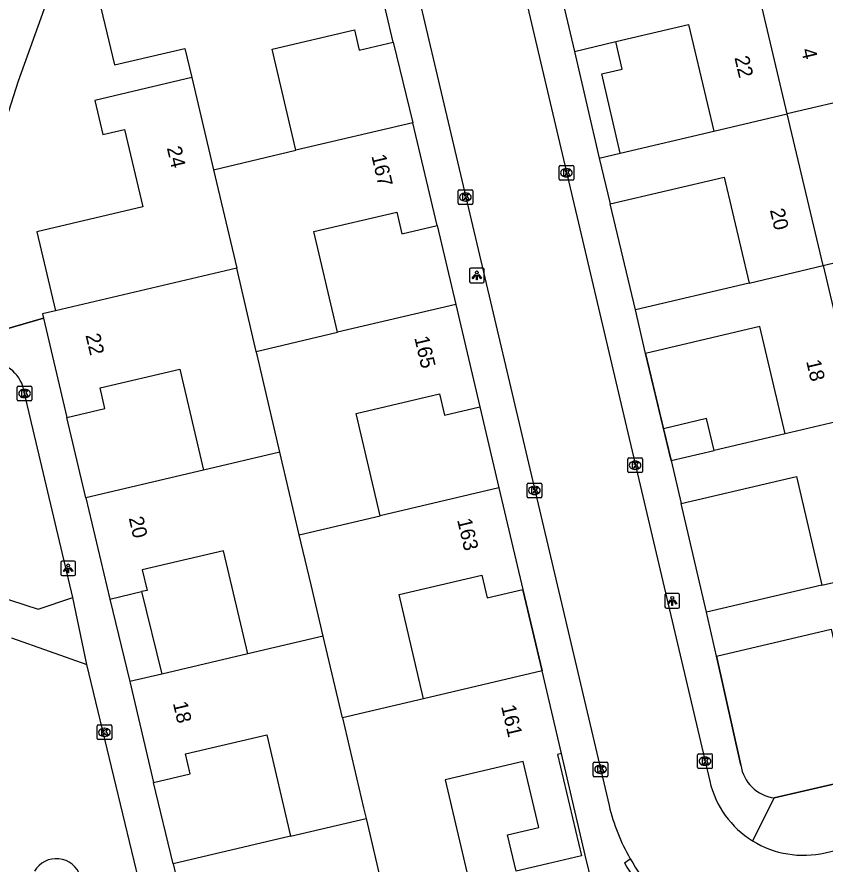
# Model space of a CAD drawing. Extents: x 162990 to 165007, y 383433 to 384336.
# Drawn here: x 164040.8 to 164095.9, y 384013 to 384070.8 of the extents above; entities that cross this region are included whole.
import ezdxf

# ---------------------------------------------------------------- set-up
doc = ezdxf.new("R2010")
doc.units = 0
for name, color, linetype in [('IMGEO_Groenvoorziening', 7, 'Continuous'), ('IMGEO_Kolk', 7, 'Continuous'), ('IMGEO_Lichtpunt', 7, 'Continuous'), ('IMGEO_Muur', 7, 'Continuous'), ('IMGEO_Pand', 7, 'Continuous'), ('IMGEO_Pand_nummerreeks', 7, 'Continuous'), ('IMGEO_Rijbaan_lokaal_open', 7, 'Continuous'), ('IMGEO_Voetpad_open', 7, 'Continuous')]:
    doc.layers.add(name, color=color, linetype=linetype)

msp = doc.modelspace()

# ---------------------------------------------------------------- linework, layer by layer
at = {"layer": 'IMGEO_Groenvoorziening'}
msp.add_arc((164043.478, 384011.655), 1.727, 18.40093, 149.4341, dxfattribs=at)
at = {"layer": 'IMGEO_Kolk'}
for p, q in [((164077.788, 384059.747), (164077.788, 384060.599)), ((164077.863, 384060.673), (164078.715, 384060.673)), ((164078.276, 384060.453), (164078.301, 384060.453)), ((164078.789, 384060.599), (164078.789, 384059.747)), ((164078.715, 384059.673), (164077.863, 384059.673)), ((164078.299, 384059.893), (164078.274, 384059.893)), ((164070.975, 384059.017), (164071.827, 384059.017)), ((164070.9, 384058.091), (164070.9, 384058.943)), ((164071.388, 384058.797), (164071.413, 384058.797)), ((164071.901, 384058.943), (164071.901, 384058.091)), ((164071.827, 384058.017), (164070.975, 384058.017)), ((164071.411, 384058.237), (164071.386, 384058.237)), ((164040.811, 384044.687), (164040.811, 384045.539)), ((164040.886, 384045.613), (164041.738, 384045.613)), ((164041.299, 384045.393), (164041.324, 384045.393)), ((164041.812, 384045.539), (164041.812, 384044.687)), ((164041.738, 384044.613), (164040.886, 384044.613)), ((164041.322, 384044.833), (164041.297, 384044.833)), ((164082.476, 384039.793), (164082.476, 384040.645)), ((164082.551, 384040.719), (164083.403, 384040.719)), ((164082.964, 384040.499), (164082.989, 384040.499)), ((164083.477, 384040.645), (164083.477, 384039.793)), ((164082.987, 384039.939), (164082.962, 384039.939)), ((164083.403, 384039.719), (164082.551, 384039.719)), ((164075.608, 384038.078), (164075.608, 384038.93)), ((164075.683, 384039.004), (164076.535, 384039.004)), ((164076.096, 384038.784), (164076.121, 384038.784)), ((164076.609, 384038.93), (164076.609, 384038.078)), ((164076.119, 384038.224), (164076.094, 384038.224)), ((164076.535, 384038.004), (164075.683, 384038.004)), ((164046.262, 384021.575), (164046.262, 384022.427)), ((164046.337, 384022.501), (164047.189, 384022.501)), ((164046.75, 384022.281), (164046.775, 384022.281)), ((164047.263, 384022.427), (164047.263, 384021.575)), ((164047.189, 384021.501), (164046.337, 384021.501)), ((164046.773, 384021.721), (164046.748, 384021.721)), ((164087.249, 384019.604), (164087.249, 384020.456)), ((164087.324, 384020.53), (164088.176, 384020.53)), ((164087.737, 384020.31), (164087.762, 384020.31)), ((164088.25, 384020.456), (164088.25, 384019.604)), ((164080.12, 384019.048), (164080.12, 384019.9)), ((164080.195, 384019.974), (164081.047, 384019.974)), ((164080.608, 384019.754), (164080.633, 384019.754)), ((164081.121, 384019.9), (164081.121, 384019.048)), ((164087.76, 384019.75), (164087.735, 384019.75)), ((164080.631, 384019.194), (164080.606, 384019.194)), ((164088.176, 384019.53), (164087.324, 384019.53)), ((164081.047, 384018.974), (164080.195, 384018.974))]:
    msp.add_line(p, q, dxfattribs=at)
for points in [[(164077.788, 384059.747), (164077.788, 384060.599)], [(164077.863, 384060.673), (164078.715, 384060.673)], [(164078.109, 384060.373), (164078.232, 384060.373), (164078.232, 384060.222), (164078.362, 384060.373), (164078.526, 384060.373), (164078.38, 384060.222), (164078.533, 384059.973), (164078.381, 384059.973), (164078.296, 384060.137), (164078.232, 384060.07), (164078.232, 384059.973), (164078.109, 384059.973), (164078.109, 384060.373)], [(164078.789, 384060.599), (164078.789, 384059.747)], [(164078.715, 384059.673), (164077.863, 384059.673)], [(164070.975, 384059.017), (164071.827, 384059.017)], [(164070.9, 384058.091), (164070.9, 384058.943)], [(164071.221, 384058.717), (164071.344, 384058.717), (164071.344, 384058.566), (164071.474, 384058.717), (164071.638, 384058.717), (164071.492, 384058.566), (164071.645, 384058.317), (164071.493, 384058.317), (164071.408, 384058.481), (164071.344, 384058.414), (164071.344, 384058.317), (164071.221, 384058.317), (164071.221, 384058.717)], [(164071.901, 384058.943), (164071.901, 384058.091)], [(164071.827, 384058.017), (164070.975, 384058.017)], [(164040.811, 384044.687), (164040.811, 384045.539)], [(164040.886, 384045.613), (164041.738, 384045.613)], [(164041.132, 384045.313), (164041.255, 384045.313), (164041.255, 384045.162), (164041.385, 384045.313), (164041.549, 384045.313), (164041.403, 384045.162), (164041.556, 384044.913), (164041.404, 384044.913), (164041.319, 384045.077), (164041.255, 384045.01), (164041.255, 384044.913), (164041.132, 384044.913), (164041.132, 384045.313)], [(164041.812, 384045.539), (164041.812, 384044.687)], [(164041.738, 384044.613), (164040.886, 384044.613)], [(164082.476, 384039.793), (164082.476, 384040.645)], [(164082.551, 384040.719), (164083.403, 384040.719)], [(164083.477, 384040.645), (164083.477, 384039.793)], [(164082.797, 384040.419), (164082.92, 384040.419), (164082.92, 384040.268), (164083.05, 384040.419), (164083.214, 384040.419), (164083.068, 384040.268), (164083.221, 384040.019), (164083.069, 384040.019), (164082.984, 384040.183), (164082.92, 384040.116), (164082.92, 384040.019), (164082.797, 384040.019), (164082.797, 384040.419)], [(164083.403, 384039.719), (164082.551, 384039.719)], [(164075.608, 384038.078), (164075.608, 384038.93)], [(164075.683, 384039.004), (164076.535, 384039.004)], [(164076.609, 384038.93), (164076.609, 384038.078)], [(164075.929, 384038.704), (164076.052, 384038.704), (164076.052, 384038.553), (164076.182, 384038.704), (164076.346, 384038.704), (164076.2, 384038.553), (164076.353, 384038.304), (164076.201, 384038.304), (164076.116, 384038.468), (164076.052, 384038.401), (164076.052, 384038.304), (164075.929, 384038.304), (164075.929, 384038.704)], [(164076.535, 384038.004), (164075.683, 384038.004)], [(164046.262, 384021.575), (164046.262, 384022.427)], [(164046.337, 384022.501), (164047.189, 384022.501)], [(164046.583, 384022.201), (164046.706, 384022.201), (164046.706, 384022.05), (164046.836, 384022.201), (164047, 384022.201), (164046.854, 384022.05), (164047.007, 384021.801), (164046.855, 384021.801), (164046.77, 384021.965), (164046.706, 384021.898), (164046.706, 384021.801), (164046.583, 384021.801), (164046.583, 384022.201)], [(164047.263, 384022.427), (164047.263, 384021.575)], [(164047.189, 384021.501), (164046.337, 384021.501)], [(164087.249, 384019.604), (164087.249, 384020.456)], [(164087.324, 384020.53), (164088.176, 384020.53)], [(164088.25, 384020.456), (164088.25, 384019.604)], [(164080.12, 384019.048), (164080.12, 384019.9)], [(164080.195, 384019.974), (164081.047, 384019.974)], [(164081.121, 384019.9), (164081.121, 384019.048)], [(164087.57, 384020.23), (164087.693, 384020.23), (164087.693, 384020.079), (164087.823, 384020.23), (164087.987, 384020.23), (164087.841, 384020.079), (164087.994, 384019.83), (164087.842, 384019.83), (164087.757, 384019.994), (164087.693, 384019.927), (164087.693, 384019.83), (164087.57, 384019.83), (164087.57, 384020.23)], [(164080.441, 384019.674), (164080.564, 384019.674), (164080.564, 384019.523), (164080.694, 384019.674), (164080.858, 384019.674), (164080.712, 384019.523), (164080.865, 384019.274), (164080.713, 384019.274), (164080.628, 384019.438), (164080.564, 384019.371), (164080.564, 384019.274), (164080.441, 384019.274), (164080.441, 384019.674)], [(164088.176, 384019.53), (164087.324, 384019.53)], [(164081.047, 384018.974), (164080.195, 384018.974)]]:
    msp.add_lwpolyline(points, dxfattribs=at)
for centre, start, end in [((164077.865, 384060.597), 91.55205, 178.44795), ((164077.865, 384060.597), 91.55205, 178.44795), ((164078.713, 384060.597), 1.55205, 88.44795), ((164078.713, 384060.597), 1.55205, 88.44795), ((164077.865, 384059.749), 181.55205, 268.44795), ((164077.865, 384059.749), 181.55205, 268.44795), ((164078.713, 384059.749), 271.55205, 358.44795), ((164078.713, 384059.749), 271.55205, 358.44795), ((164070.977, 384058.941), 91.55205, 178.44795), ((164070.977, 384058.941), 91.55205, 178.44795), ((164071.825, 384058.941), 1.55205, 88.44795), ((164071.825, 384058.941), 1.55205, 88.44795), ((164070.977, 384058.093), 181.55205, 268.44795), ((164070.977, 384058.093), 181.55205, 268.44795), ((164071.825, 384058.093), 271.55205, 358.44795), ((164071.825, 384058.093), 271.55205, 358.44795), ((164040.888, 384045.537), 91.55205, 178.44795), ((164040.888, 384045.537), 91.55205, 178.44795), ((164041.736, 384045.537), 1.55205, 88.44795), ((164041.736, 384045.537), 1.55205, 88.44795), ((164040.888, 384044.689), 181.55205, 268.44795), ((164040.888, 384044.689), 181.55205, 268.44795), ((164041.736, 384044.689), 271.55205, 358.44795), ((164041.736, 384044.689), 271.55205, 358.44795), ((164082.553, 384040.643), 91.55205, 178.44795), ((164082.553, 384040.643), 91.55205, 178.44795), ((164083.401, 384040.643), 1.55205, 88.44795), ((164083.401, 384040.643), 1.55205, 88.44795), ((164082.553, 384039.795), 181.55205, 268.44795), ((164082.553, 384039.795), 181.55205, 268.44795), ((164083.401, 384039.795), 271.55205, 358.44795), ((164083.401, 384039.795), 271.55205, 358.44795), ((164075.685, 384038.928), 91.55205, 178.44795), ((164075.685, 384038.928), 91.55205, 178.44795), ((164076.533, 384038.928), 1.55205, 88.44795), ((164076.533, 384038.928), 1.55205, 88.44795), ((164075.685, 384038.08), 181.55205, 268.44795), ((164075.685, 384038.08), 181.55205, 268.44795), ((164076.533, 384038.08), 271.55205, 358.44795), ((164076.533, 384038.08), 271.55205, 358.44795), ((164046.339, 384022.425), 91.55205, 178.44795), ((164046.339, 384022.425), 91.55205, 178.44795), ((164047.187, 384022.425), 1.55205, 88.44795), ((164047.187, 384022.425), 1.55205, 88.44795), ((164046.339, 384021.577), 181.55205, 268.44795), ((164046.339, 384021.577), 181.55205, 268.44795), ((164047.187, 384021.577), 271.55205, 358.44795), ((164047.187, 384021.577), 271.55205, 358.44795), ((164087.326, 384020.454), 91.55205, 178.44795), ((164087.326, 384020.454), 91.55205, 178.44795), ((164088.174, 384020.454), 1.55205, 88.44795), ((164088.174, 384020.454), 1.55205, 88.44795), ((164080.197, 384019.898), 91.55205, 178.44795), ((164080.197, 384019.898), 91.55205, 178.44795), ((164081.045, 384019.898), 1.55205, 88.44795), ((164081.045, 384019.898), 1.55205, 88.44795), ((164087.326, 384019.606), 181.55205, 268.44795), ((164087.326, 384019.606), 181.55205, 268.44795), ((164088.174, 384019.606), 271.55205, 358.44795), ((164088.174, 384019.606), 271.55205, 358.44795), ((164080.197, 384019.05), 181.55205, 268.44795), ((164080.197, 384019.05), 181.55205, 268.44795), ((164081.045, 384019.05), 271.55205, 358.44795), ((164081.045, 384019.05), 271.55205, 358.44795)]:
    msp.add_arc(centre, 0.0765, start, end, dxfattribs=at)
for centre, major_axis, ratio, start_param, end_param in [((164078.275, 384060.173), (-0.387, 0.002), 0.722429, 4.712389, 7.853982), ((164078.3, 384060.173), (-0.39, 0.002), 0.717154, 1.570796, 4.712389), ((164071.387, 384058.517), (-0.387, 0.002), 0.722429, 4.712389, 7.853982), ((164071.412, 384058.517), (-0.39, 0.002), 0.717154, 1.570796, 4.712389), ((164041.298, 384045.113), (-0.387, 0.002), 0.722429, 4.712389, 7.853982), ((164041.323, 384045.113), (-0.39, 0.002), 0.717154, 1.570796, 4.712389), ((164082.963, 384040.219), (-0.387, 0.002), 0.722429, 4.712389, 7.853982), ((164082.988, 384040.219), (-0.39, 0.002), 0.717154, 1.570796, 4.712389), ((164076.095, 384038.504), (-0.387, 0.002), 0.722429, 4.712389, 7.853982), ((164076.12, 384038.504), (-0.39, 0.002), 0.717154, 1.570796, 4.712389), ((164046.749, 384022.001), (-0.387, 0.002), 0.722429, 4.712389, 7.853982), ((164046.774, 384022.001), (-0.39, 0.002), 0.717154, 1.570796, 4.712389), ((164087.736, 384020.03), (-0.387, 0.002), 0.722429, 4.712389, 7.853982), ((164087.761, 384020.03), (-0.39, 0.002), 0.717154, 1.570796, 4.712389), ((164080.607, 384019.474), (-0.387, 0.002), 0.722429, 4.712389, 7.853982), ((164080.632, 384019.474), (-0.39, 0.002), 0.717154, 1.570796, 4.712389)]:
    msp.add_ellipse(centre, major_axis=major_axis, ratio=ratio, start_param=start_param, end_param=end_param, dxfattribs=at)
at = {"layer": 'IMGEO_Lichtpunt'}
for p, q in [((164071.68, 384053.574), (164071.68, 384052.767)), ((164071.68, 384053.574), (164071.68, 384052.767)), ((164072.582, 384053.669), (164071.774, 384053.669)), ((164072.582, 384053.669), (164071.774, 384053.669)), ((164072.676, 384052.767), (164072.676, 384053.574)), ((164072.676, 384052.767), (164072.676, 384053.574)), ((164071.774, 384052.673), (164072.582, 384052.673)), ((164071.774, 384052.673), (164072.582, 384052.673)), ((164043.789, 384033.592), (164043.789, 384032.785)), ((164043.789, 384033.592), (164043.789, 384032.785)), ((164044.691, 384033.687), (164043.883, 384033.687)), ((164044.691, 384033.687), (164043.883, 384033.687)), ((164044.785, 384032.785), (164044.785, 384033.592)), ((164044.785, 384032.785), (164044.785, 384033.592)), ((164043.883, 384032.691), (164044.691, 384032.691)), ((164043.883, 384032.691), (164044.691, 384032.691)), ((164085.017, 384031.369), (164085.017, 384030.562)), ((164085.017, 384031.369), (164085.017, 384030.562)), ((164085.919, 384031.464), (164085.111, 384031.464)), ((164085.919, 384031.464), (164085.111, 384031.464)), ((164086.013, 384030.562), (164086.013, 384031.369)), ((164086.013, 384030.562), (164086.013, 384031.369)), ((164085.111, 384030.468), (164085.919, 384030.468)), ((164085.111, 384030.468), (164085.919, 384030.468))]:
    msp.add_line(p, q, dxfattribs=at)
for points in [[(164072.054, 384053.238), (164072.093, 384053.21), (164071.905, 384052.948), (164071.867, 384052.975), (164072.054, 384053.238)], [(164072.266, 384053.21), (164072.304, 384053.237), (164072.491, 384052.975), (164072.452, 384052.947), (164072.266, 384053.21)], [(164072.156, 384053.19), (164072.203, 384053.19), (164072.203, 384052.868), (164072.156, 384052.868), (164072.156, 384053.19)], [(164044.163, 384033.256), (164044.202, 384033.228), (164044.014, 384032.966), (164043.976, 384032.993), (164044.163, 384033.256)], [(164044.265, 384033.208), (164044.312, 384033.208), (164044.312, 384032.886), (164044.265, 384032.886), (164044.265, 384033.208)], [(164044.375, 384033.228), (164044.413, 384033.255), (164044.6, 384032.993), (164044.561, 384032.965), (164044.375, 384033.228)], [(164085.391, 384031.033), (164085.43, 384031.005), (164085.242, 384030.743), (164085.204, 384030.77), (164085.391, 384031.033)], [(164085.493, 384030.985), (164085.54, 384030.985), (164085.54, 384030.663), (164085.493, 384030.663), (164085.493, 384030.985)], [(164085.603, 384031.005), (164085.641, 384031.032), (164085.828, 384030.77), (164085.789, 384030.742), (164085.603, 384031.005)]]:
    msp.add_lwpolyline(points, dxfattribs=at)
for centre in [(164072.179, 384053.372), (164044.288, 384033.39), (164085.516, 384031.167)]:
    msp.add_circle(centre, 0.0994, dxfattribs=at)
for centre, start, end in [((164071.774, 384053.574), 90, 180), ((164071.774, 384053.574), 90, 180), ((164072.582, 384053.574), 0, 90), ((164072.582, 384053.574), 0, 90), ((164071.774, 384052.767), 180, 270), ((164071.774, 384052.767), 180, 270), ((164072.582, 384052.767), 270, 0), ((164072.582, 384052.767), 270, 360), ((164043.883, 384033.592), 90, 180), ((164043.883, 384033.592), 90, 180), ((164044.691, 384033.592), 0, 90), ((164044.691, 384033.592), 0, 90), ((164043.883, 384032.785), 180, 270), ((164043.883, 384032.785), 180, 270), ((164044.691, 384032.785), 270, 0), ((164044.691, 384032.785), 270, 360), ((164085.111, 384031.369), 90, 180), ((164085.111, 384031.369), 90, 180), ((164085.919, 384031.369), 0, 90), ((164085.919, 384031.369), 0, 90), ((164085.111, 384030.562), 180, 270), ((164085.111, 384030.562), 180, 270), ((164085.919, 384030.562), 270, 0), ((164085.919, 384030.562), 270, 360)]:
    msp.add_arc(centre, 0.0946, start, end, dxfattribs=at)
at = {"layer": 'IMGEO_Muur'}
for points in [[(164066.473, 384069.071), (164067.816, 384063.58)], [(164035.673, 384050.097), (164040.898, 384066.447)], [(164042.601, 384050.26), (164037.489, 384048.784)], [(164085.435, 384040.537), (164083.696, 384047.848)], [(164072.383, 384044.2), (164073.683, 384038.676)], [(164076.628, 384026.192), (164075.309, 384031.749)], [(164088.545, 384027.198), (164090.199, 384019.761)], [(164092.473, 384017.528), (164116.605, 384023.106)]]:
    msp.add_lwpolyline(points, dxfattribs=at)
msp.add_arc((164092.799, 384020.135), 2.627, 188.17881, 262.8636, dxfattribs=at)
at = {"layer": 'IMGEO_Pand'}
for points in [[(164064.148, 384078.972), (164058.967, 384077.755), (164058.652, 384079.096), (164053.691, 384077.931), (164054.006, 384076.59), (164049.507, 384075.534), (164050.015, 384073.369), (164046.276, 384072.491), (164047.441, 384067.529), (164052.259, 384068.661), (164052.729, 384066.661)], [(164066.473, 384069.071), (164064.824, 384076.093), (164064.148, 384078.972)], [(164093.366, 384064.184), (164090.968, 384074.343)], [(164078.17, 384071.322), (164078.843, 384068.454)], [(164081.664, 384069.116), (164086.634, 384070.283), (164088.342, 384063.006)], [(164059.835, 384061.707), (164058.216, 384068.602), (164063.819, 384069.917), (164064.146, 384068.525), (164066.473, 384069.071)], [(164078.843, 384068.454), (164081.664, 384069.116)], [(164081.965, 384061.509), (164080.704, 384066.924), (164080.809, 384066.949), (164082.099, 384067.249), (164081.664, 384069.116)], [(164078.843, 384068.454), (164080.537, 384061.174)], [(164052.729, 384066.661), (164046.114, 384065.108), (164046.659, 384062.786), (164048.13, 384063.131), (164049.373, 384057.839), (164042.154, 384056.144), (164043.419, 384050.755)], [(164052.729, 384066.661), (164054.206, 384060.382)], [(164098.422, 384065.371), (164093.366, 384064.184)], [(164088.342, 384063.006), (164093.366, 384064.184)], [(164095.805, 384053.85), (164093.366, 384064.184)], [(164067.816, 384063.58), (164059.835, 384061.707)], [(164069.463, 384056.565), (164067.816, 384063.58)], [(164081.965, 384061.509), (164088.342, 384063.006)], [(164054.206, 384060.382), (164059.835, 384061.707)], [(164080.537, 384061.174), (164081.965, 384061.509)], [(164080.537, 384061.174), (164081.27, 384058.048)], [(164054.206, 384060.382), (164055.788, 384053.658)], [(164081.27, 384058.048), (164089.056, 384059.875), (164090.756, 384052.632)], [(164062.667, 384049.287), (164061.053, 384056.165), (164066.718, 384057.495), (164067.068, 384056.003), (164069.463, 384056.565)], [(164095.805, 384053.85), (164100.834, 384055.065)], [(164090.756, 384052.632), (164095.805, 384053.85)], [(164095.805, 384053.85), (164098.239, 384043.54)], [(164055.788, 384053.658), (164043.419, 384050.755)], [(164057.123, 384047.982), (164055.788, 384053.658)], [(164090.756, 384052.632), (164083, 384050.811)], [(164070.743, 384051.183), (164062.667, 384049.287)], [(164070.743, 384051.183), (164072.383, 384044.2)], [(164043.419, 384050.755), (164042.534, 384050.547), (164042.601, 384050.26)], [(164083.696, 384047.848), (164083, 384050.811)], [(164042.601, 384050.26), (164044.193, 384043.481)], [(164057.123, 384047.982), (164062.667, 384049.287)], [(164093.22, 384042.365), (164091.503, 384049.68), (164083.696, 384047.848)], [(164058.74, 384041.105), (164057.178, 384047.747), (164057.123, 384047.982)], [(164044.193, 384043.481), (164046.801, 384044.093), (164046.473, 384045.49), (164051.907, 384046.766), (164053.523, 384039.879)], [(164065.592, 384036.777), (164063.953, 384043.757), (164069.632, 384045.09), (164069.974, 384043.634), (164072.383, 384044.2)], [(164088.381, 384041.229), (164087.863, 384043.405), (164084.919, 384042.705)], [(164098.239, 384043.54), (164093.22, 384042.365)], [(164084.919, 384042.705), (164085.435, 384040.537)], [(164093.22, 384042.365), (164088.381, 384041.229)], [(164058.74, 384041.105), (164053.523, 384039.879)], [(164060.064, 384035.478), (164058.74, 384041.105)], [(164085.435, 384040.537), (164088.381, 384041.229)], [(164085.435, 384040.537), (164086.125, 384037.599)], [(164053.523, 384039.879), (164045.501, 384037.996)], [(164086.125, 384037.599), (164093.984, 384039.443), (164095.721, 384032.04)], [(164073.683, 384038.676), (164065.592, 384036.777)], [(164073.683, 384038.676), (164075.309, 384031.749)], [(164045.501, 384037.996), (164047.123, 384031.087)], [(164060.064, 384035.478), (164065.592, 384036.777)], [(164061.692, 384028.555), (164060.868, 384032.058), (164060.064, 384035.478)], [(164056.542, 384027.346), (164054.891, 384034.379), (164049.347, 384033.077), (164049.674, 384031.686), (164049.302, 384031.599)], [(164095.721, 384032.04), (164100.686, 384033.171)], [(164068.548, 384024.295), (164066.88, 384031.397), (164072.521, 384032.721), (164072.883, 384031.179), (164075.309, 384031.749)], [(164095.721, 384032.04), (164087.843, 384030.19)], [(164047.123, 384031.087), (164049.302, 384031.599)], [(164049.302, 384031.599), (164050.674, 384025.969)], [(164047.123, 384031.087), (164048.495, 384025.457)], [(164088.545, 384027.198), (164087.843, 384030.19)], [(164088.545, 384027.198), (164096.366, 384029.034), (164098.152, 384021.425), (164103.18, 384022.605)], [(164061.692, 384028.555), (164056.542, 384027.346)], [(164063, 384022.993), (164061.692, 384028.555)], [(164056.542, 384027.346), (164050.674, 384025.969)], [(164076.628, 384026.192), (164068.548, 384024.295)], [(164077.951, 384020.558), (164076.628, 384026.192)], [(164050.674, 384025.969), (164048.495, 384025.457)], [(164048.495, 384025.457), (164050.109, 384018.582)], [(164068.548, 384024.295), (164063, 384022.993)], [(164063, 384022.993), (164064.447, 384016.843), (164064.618, 384016.115)], [(164050.109, 384018.582), (164052.615, 384019.17), (164052.294, 384020.537), (164057.837, 384021.838), (164059.464, 384014.906)], [(164077.951, 384020.558), (164077.685, 384020.496), (164079.312, 384013.565), (164076.994, 384013.021), (164074.86, 384012.52), (164074.278, 384014.997), (164076.412, 384015.498), (164075.351, 384020.02), (164070.012, 384018.766), (164071.695, 384011.597), (164074.221, 384012.196), (164074.539, 384010.849)], [(164059.464, 384014.906), (164064.618, 384016.115)], [(164064.618, 384016.115), (164066.311, 384008.919)], [(164059.464, 384014.906), (164051.458, 384013.027)], [(164051.458, 384013.027), (164052.765, 384007.458), (164052.933, 384007.498), (164054.593, 384000.425)]]:
    msp.add_lwpolyline(points, dxfattribs=at)
at = {"layer": 'IMGEO_Rijbaan_lokaal_open'}
for points in [[(164073.518, 384080.529), (164088.073, 384018.66)], [(164066.673, 384078.703), (164081.207, 384017.007)], [(164095.944, 384013.787), (164106.172, 384016.2)]]:
    msp.add_lwpolyline(points, dxfattribs=at)
for centre, radius, start, end in [((164094.446, 384020.165), 6.548, 193.28384, 238.25958), ((164094.311, 384020.096), 13.463, 193.26389, 209.95229), ((164094.451, 384020.172), 6.558, 238.25307, 283.15703), ((164094.332, 384020.037), 13.452, 209.69265, 232.17355)]:
    msp.add_arc(centre, radius, start, end, dxfattribs=at)
at = {"layer": 'IMGEO_Voetpad_open'}
for points in [[(164035.673, 384050.097), (164040.898, 384066.447), (164044.817, 384077.326)], [(164066.473, 384069.071), (164067.816, 384063.58)], [(164083, 384050.811), (164081.27, 384058.048)], [(164069.463, 384056.565), (164070.743, 384051.183)], [(164037.489, 384048.784), (164042.601, 384050.26)], [(164083.696, 384047.848), (164084.919, 384042.705)], [(164044.615, 384031.204), (164041.19, 384045.62)], [(164072.383, 384044.2), (164073.683, 384038.676)], [(164045.501, 384037.996), (164044.193, 384043.481)], [(164087.843, 384030.19), (164086.125, 384037.599)], [(164030.549, 384034.199), (164042.234, 384030.403), (164044.615, 384031.204)], [(164075.309, 384031.749), (164076.628, 384026.192)], [(164045.553, 384026.637), (164044.615, 384031.204)], [(164040.413, 384028.445), (164045.553, 384026.637)], [(164051.983, 383999.831), (164051.944, 384000), (164051.087, 384003.712), (164045.553, 384026.637)], [(164090.199, 384019.761), (164088.545, 384027.198)], [(164116.605, 384023.106), (164092.473, 384017.528)], [(164081.313, 384006.451), (164079.574, 384013.63), (164077.951, 384020.558)], [(164051.458, 384013.027), (164050.109, 384018.582)], [(164092.473, 384017.528), (164091.001, 384014.596)], [(164082.247, 384013.092), (164082.646, 384013.374)]]:
    msp.add_lwpolyline(points, dxfattribs=at)
for centre, radius, start, end in [((164038.971, 384044.901), 2.332, 17.95074, 99.43101), ((164092.799, 384020.135), 2.627, 188.17881, 262.8636), ((164094.265, 384019.967), 13.846, 209.77249, 231.91624)]:
    msp.add_arc(centre, radius, start, end, dxfattribs=at)

# ---------------------------------------------------------------- texts
at = {"layer": 'IMGEO_Pand_nummerreeks'}
for s, rotation, p in [('4', 283.20657, (164094.305, 384068.558)), ('22', 283.20647, (164089.752, 384068.028)), ('24', 283.21819, (164051.016, 384061.866)), ('167', 283.21275, (164064.977, 384061.322)), ('20', 283.20647, (164092.171, 384057.631)), ('22', 283.21295, (164045.464, 384049.096)), ('165', 283.21674, (164067.905, 384048.922)), ('18', 283.20778, (164094.648, 384047.312)), ('20', 283.2122, (164048.414, 384036.615)), ('163', 283.21009, (164070.828, 384036.487)), ('18', 283.2122, (164051.428, 384023.992)), ('161', 283.2122, (164073.828, 384023.768))]:
    msp.add_text(s, height=1, rotation=rotation, dxfattribs=at).set_placement(p)

doc.saveas('drawing.dxf')
